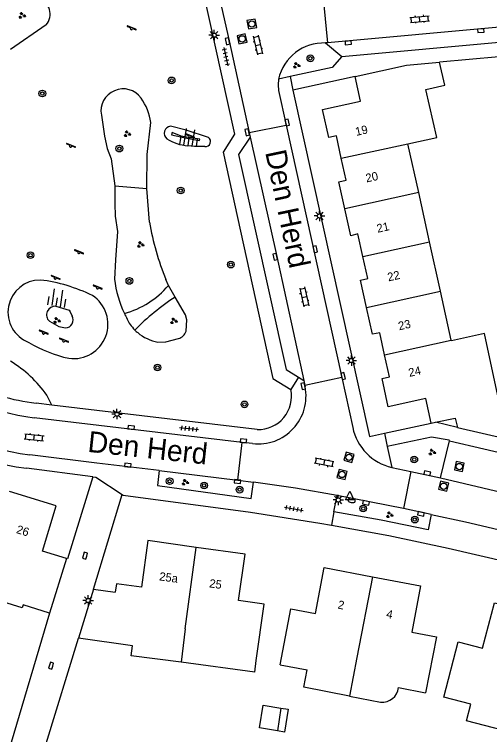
# Model space of a CAD drawing. Extents: x 137999 to 141000, y 397500 to 400501.
# Drawn here: x 138697.1 to 138753.7, y 400121.4 to 400207.3 of the extents above; entities that cross this region are included whole.
import ezdxf

# ---------------------------------------------------------------- set-up
doc = ezdxf.new("R2010")
doc.units = 0
for name, color, linetype in [('gg-afsc-erfafscheiding', 7, 'Continuous'), ('gg-afsc-muur', 7, 'Continuous'), ('gg-anno-huisnummerreeks BGT', 7, 'Continuous'), ('gg-anno-openbare ruimte label', 7, 'Continuous'), ('gg-bbg-gedigitaliseerde bebouwing', 7, 'Continuous'), ('gg-bbg-gedigitaliseerde bijgebouw', 7, 'Continuous'), ('gg-bbg-hoofdgebouw', 7, 'Continuous'), ('gg-bbg-luifel en loopbrug', 7, 'Continuous'), ('gg-bbg-tussenscheiding', 7, 'Continuous'), ('gg-knt-bovenkant onderkant talud', 7, 'Continuous'), ('gg-knt-onverhard', 7, 'Continuous'), ('gg-knt-verharding', 7, 'Continuous'), ('gg-knt-verharding nz', 7, 'Continuous'), ('gt-grn-groengrens', 7, 'Continuous'), ('gt-grn-weggrens', 7, 'Continuous'), ('gt-symb-boom', 7, 'Continuous'), ('gt-symb-brandkraan', 7, 'Continuous'), ('gt-symb-groenvak', 7, 'Continuous'), ('gt-symb-klinker verharding', 7, 'Continuous'), ('gt-symb-kolk', 7, 'Continuous'), ('gt-symb-lichtmast', 7, 'Continuous'), ('gt-symb-rioolschacht', 7, 'Continuous'), ('gt-symb-speelvoorziening', 7, 'Continuous'), ('gt-symb-talud symbool', 7, 'Continuous'), ('gt-symb-tegel verharding', 7, 'Continuous'), ('gt-symb-waterafsluiter', 7, 'Continuous')]:
    doc.layers.add(name, color=color, linetype=linetype)

# ---------------------------------------------------------------- blocks, each defined once
blk = doc.blocks.new('gt0-KOLK')
at = {"layer": 'gt-symb-kolk'}
blk.add_lwpolyline([(0, 0), (0.375, 0), (0.375, 0.4), (-0.375, 0.4), (-0.375, 0), (0, 0)], dxfattribs=at)
blk = doc.blocks.new('gt0-KL1')
at = {"layer": 'gt-symb-klinker verharding'}
for p, q in [((-1.15, 0.3), (1.15, 0.3)), ((-1, -0.3), (-1, 0.3)), ((-0.5, 0.3), (-0.5, 0.45)), ((0, -0.3), (0, 0.3)), ((0.5, 0.3), (0.5, 0.45)), ((1, -0.3), (1, 0.3)), ((-1.15, -0.3), (1.15, -0.3)), ((-0.5, -0.45), (-0.5, -0.3)), ((0.5, -0.45), (0.5, -0.3))]:
    blk.add_line(p, q, dxfattribs=at)
blk = doc.blocks.new('gt0-GRVAK')
at = {"layer": 'gt-symb-groenvak'}
for p, q in [((-0.11, 0.189), (-0.228, 0.24)), ((-0.182, 0.153), (0.088, 0.153)), ((-0.091, 0.211), (-0.156, 0.322)), ((-0.047, 0.214), (-0.047, 0.393)), ((-0.004, 0.211), (0.061, 0.322)), ((0.015, 0.189), (0.133, 0.24)), ((0.262, -0.052), (0.197, 0.059)), ((0.305, -0.049), (0.305, 0.13)), ((0.349, -0.052), (0.414, 0.059)), ((-0.245, -0.228), (-0.363, -0.177)), ((-0.318, -0.264), (-0.047, -0.264)), ((-0.226, -0.206), (-0.291, -0.095)), ((-0.183, -0.203), (-0.183, -0.024)), ((-0.139, -0.206), (-0.074, -0.095)), ((-0.12, -0.228), (-0.002, -0.177)), ((0.243, -0.074), (0.125, -0.023)), ((0.17, -0.11), (0.441, -0.11)), ((0.368, -0.074), (0.486, -0.023))]:
    blk.add_line(p, q, dxfattribs=at)
blk = doc.blocks.new('gt0-BOOM')
at = {"layer": 'gt-symb-boom'}
for radius in [0.4, 0.2]:
    blk.add_circle((0, 0), radius, dxfattribs=at)
blk = doc.blocks.new('gt0-RS')
at = {"layer": 'gt-symb-rioolschacht'}
blk.add_lwpolyline([(-0.5, -0.5), (0.5, -0.5), (0.5, 0.5), (-0.5, 0.5)], close=True, dxfattribs=at)
blk.add_circle((0, 0), 0.375, dxfattribs=at)
blk = doc.blocks.new('gt0-TEG1')
at = {"layer": 'gt-symb-tegel verharding'}
for p, q in [((-1.125, 0), (1.125, 0)), ((-0.9, -0.25), (-0.9, 0.25)), ((-0.45, -0.25), (-0.45, 0.25)), ((0, -0.25), (0, 0.25)), ((0.45, -0.25), (0.45, 0.25)), ((0.9, -0.25), (0.9, 0.25))]:
    blk.add_line(p, q, dxfattribs=at)
blk = doc.blocks.new('gt0-LMAST')
at = {"layer": 'gt-symb-lichtmast'}
for p, q in [((-0.182, 0.173), (-0.447, 0.438)), ((-0.005, 0.246), (-0.005, 0.621)), ((0.172, 0.173), (0.437, 0.438)), ((-0.255, -0.004), (-0.63, -0.004)), ((-0.182, -0.181), (-0.447, -0.446)), ((-0.005, -0.254), (-0.005, -0.629)), ((0.437, -0.446), (0.172, -0.181)), ((0.245, -0.004), (0.62, -0.004))]:
    blk.add_line(p, q, dxfattribs=at)
blk.add_circle((-0.005, -0.004), 0.25, dxfattribs=at)
blk = doc.blocks.new('gt0-TALUD_1')
at = {"layer": 'gt-symb-talud symbool'}
for p, q in [((-1, -1), (-1, 0)), ((-0.5, -2), (-0.5, 0)), ((0, -1), (0, 0)), ((0.5, -2), (0.5, 0)), ((1, -1), (1, 0))]:
    blk.add_line(p, q, dxfattribs=at)
blk = doc.blocks.new('gt0-SV')
at = {"layer": 'gt-symb-speelvoorziening'}
for p, q in [((-0.477, 0.255), (-0.08, 0.096)), ((0.542, -0.076), (-0.449, 0.324)), ((0.125, 0.014), (0.515, -0.143))]:
    blk.add_line(p, q, dxfattribs=at)
for centre, radius, start, end in [((-0.466, 0.291), 0.0369, 63.6251, 252.66016), ((-0.002, -0.005), 0.128, 127.68665, 8.59861), ((0.531, -0.111), 0.0363, 243.50852, 72.54358)]:
    blk.add_arc(centre, radius, start, end, dxfattribs=at)
blk = doc.blocks.new('gt0-BR')
at = {"layer": 'gt-symb-brandkraan'}
for centre, radius, start, end in [((-0.244, 0), 0.206, 107.56694, 252.43307), ((0.599, -2.664), 3, 106.89205, 107.56694), ((0, -0.691), 0.938, 73.10799, 106.89205), ((-0.599, -2.664), 3, 72.43309, 73.10799), ((0.244, 0), 0.206, 287.56695, 72.43309), ((0.599, 2.664), 3, 252.43307, 253.10797), ((0, 0.691), 0.938, 253.10797, 286.89206), ((-0.599, 2.664), 3, 286.89206, 287.56695)]:
    blk.add_arc(centre, radius, start, end, dxfattribs=at)
blk = doc.blocks.new('gt0-WAFSL')
at = {"layer": 'gt-symb-waterafsluiter'}
for p, q in [((-0.5, -0.333), (0, 0.667)), ((0, 0.667), (0.5, -0.333)), ((0.5, -0.333), (-0.5, -0.333))]:
    blk.add_line(p, q, dxfattribs=at)

msp = doc.modelspace()

# ---------------------------------------------------------------- linework, layer by layer
at = {"layer": 'gg-afsc-erfafscheiding'}
msp.add_line((138754.776, 400202.199), (138747.718, 400201.559), dxfattribs=at)
at = {"layer": 'gg-afsc-muur'}
msp.add_line((138701.242, 400135.88), (138696.669, 400120.442), dxfattribs=at)
at = {"layer": 'gg-bbg-gedigitaliseerde bebouwing'}
for p, q in [((138745.227, 400185.998), (138743.94, 400191.837)), ((138746.521, 400180.128), (138745.227, 400185.998)), ((138747.814, 400174.259), (138746.521, 400180.128)), ((138749.104, 400168.409), (138747.814, 400174.259)), ((138753.06, 400169.206), (138749.12, 400168.337)), ((138749.12, 400168.337), (138749.104, 400168.409)), ((138697.995, 400136.486), (138692.692, 400138.124)), ((138716.918, 400129.999), (138710.97, 400130.786)), ((138725.695, 400128.838), (138716.918, 400129.999)), ((138728.713, 400129.705), (138731.931, 400129.085)), ((138742.818, 400126.98), (138746.052, 400126.354)), ((138736.979, 400125.981), (138740.694, 400125.262)), ((138751.433, 400125.018), (138748.244, 400125.859))]:
    msp.add_line(p, q, dxfattribs=at)
for points in [[(138736.979, 400125.981), (138731.534, 400127.034), (138731.931, 400129.085)], [(138756.787, 400123.536), (138756.282, 400121.62), (138750.91, 400123.037), (138751.433, 400125.018)]]:
    msp.add_lwpolyline(points, dxfattribs=at)
msp.add_arc((138740.891, 400127.19), 1.938, 264.16544, 353.76997, dxfattribs=at)
at = {"layer": 'gg-bbg-gedigitaliseerde bijgebouw'}
for p, q in [((138728.82, 400124.551), (138728.384, 400121.828)), ((138728.384, 400121.828), (138726.241, 400122.172))]:
    msp.add_line(p, q, dxfattribs=at)
msp.add_lwpolyline([(138726.241, 400122.172), (138726.677, 400124.894), (138728.82, 400124.551)], dxfattribs=at)
at = {"layer": 'gg-bbg-hoofdgebouw'}
for p, q in [((138737.641, 400199.852), (138743.794, 400201.203)), ((138743.794, 400201.203), (138747.718, 400201.559)), ((138736.583, 400187.475), (138736.001, 400190.115)), ((138738.588, 400178.387), (138737.993, 400181.085)), ((138739.168, 400175.759), (138738.588, 400178.387)), ((138741.173, 400166.668), (138740.592, 400169.304)), ((138755.731, 400156.662), (138753.06, 400169.206)), ((138746.735, 400158.531), (138747.224, 400158.631)), ((138749.851, 400158.015), (138755.731, 400156.662)), ((138703.253, 400142.385), (138701.242, 400135.88)), ((138706.484, 400138.708), (138704.694, 400132.877)), ((138706.484, 400138.708), (138709.077, 400138.355)), ((138698.106, 400136.849), (138697.995, 400136.486)), ((138701.242, 400135.88), (138698.106, 400136.849)), ((138725.695, 400128.838), (138725.881, 400130.203))]:
    msp.add_line(p, q, dxfattribs=at)
for points in [[(138743.94, 400191.837), (138747.371, 400192.593), (138746.084, 400198.3), (138748.338, 400198.808), (138747.718, 400201.559)], [(138736.001, 400190.115), (138735.418, 400192.756), (138734.536, 400192.56), (138733.784, 400195.929), (138738.276, 400196.921), (138737.641, 400199.852)], [(138736.414, 400184.063), (138735.705, 400187.279), (138736.583, 400187.475)], [(138737.993, 400181.085), (138737.126, 400180.834), (138736.414, 400184.063)], [(138739.003, 400172.325), (138738.287, 400175.571), (138739.168, 400175.759)], [(138740.592, 400169.304), (138739.712, 400169.113), (138739.003, 400172.325)], [(138746.735, 400158.531), (138746.076, 400161.445), (138741.601, 400160.478), (138740.862, 400163.85), (138741.752, 400164.043), (138741.173, 400166.668)], [(138747.224, 400158.631), (138749.587, 400159.116), (138749.851, 400158.015)], [(138703.253, 400142.385), (138700.402, 400143.259), (138702.047, 400148.646), (138696.457, 400150.371)], [(138718.721, 400143.7), (138712.94, 400144.508), (138712.187, 400138.955), (138709.212, 400139.346), (138709.077, 400138.355)], [(138725.881, 400130.203), (138726.801, 400136.953), (138723.759, 400137.352), (138724.546, 400142.886), (138718.721, 400143.7)], [(138728.713, 400129.705), (138729.976, 400136.387), (138732.922, 400135.83), (138733.964, 400141.305), (138739.731, 400140.2)], [(138739.731, 400140.2), (138745.463, 400139.102), (138744.423, 400133.61), (138747.347, 400133.022), (138746.052, 400126.354)], [(138748.244, 400125.859), (138749.936, 400132.45), (138752.829, 400131.69), (138754.251, 400137.095), (138759.901, 400135.634)], [(138710.97, 400130.786), (138711.137, 400131.974), (138704.694, 400132.877)]]:
    msp.add_lwpolyline(points, dxfattribs=at)
at = {"layer": 'gg-bbg-luifel en loopbrug'}
msp.add_lwpolyline([(138728.82, 400124.551), (138729.68, 400124.413), (138729.243, 400121.69), (138728.384, 400121.828)], dxfattribs=at)
at = {"layer": 'gg-bbg-tussenscheiding'}
for p, q in [((138736.001, 400190.115), (138743.94, 400191.837)), ((138745.227, 400185.998), (138736.414, 400184.063)), ((138738.588, 400178.387), (138746.521, 400180.128)), ((138739.003, 400172.325), (138747.814, 400174.259)), ((138741.173, 400166.668), (138749.104, 400168.409)), ((138717.399, 400133.996), (138718.721, 400143.7)), ((138739.731, 400140.2), (138737.87, 400130.585)), ((138717.399, 400133.996), (138716.918, 400129.999)), ((138737.87, 400130.585), (138736.979, 400125.981))]:
    msp.add_line(p, q, dxfattribs=at)
at = {"layer": 'gg-knt-bovenkant onderkant talud'}
for points in [[(138720.174, 400192.587), (138717.503, 400193.467), (138715.67, 400193.924)], [(138719.092, 400192.227), (138719.132, 400192.375), (138717.745, 400192.589), (138716.906, 400192.735), (138715.869, 400193.191), (138715.784, 400192.911), (138717.787, 400192.437), (138719.092, 400192.227)], [(138719.761, 400191.505), (138718.504, 400191.509), (138717.712, 400191.595)], [(138701.996, 400172.463), (138703.59, 400171.983), (138703.712, 400171.776), (138703.936, 400171.29)], [(138701.218, 400170.662), (138702.362, 400170.052), (138703.135, 400169.865)]]:
    msp.add_lwpolyline(points, dxfattribs=at)
for centre, radius, start, end in [((138715.743, 400193.08), 0.847, 94.9761, 232.26531), ((138719.843, 400192.094), 0.594, 262.08283, 56.1334), ((138718.087, 400196.941), 5.359, 237.72256, 265.98908), ((138700.131, 400171.739), 3.845, 89.74856, 249.17307), ((138697.732, 400156.186), 19.548, 63.8361, 82.89935), ((138704.106, 400170.308), 4.093, 262.11832, 56.74608), ((138701.914, 400171.43), 1.037, 85.48568, 227.78735), ((138703.11, 400170.817), 0.952, 271.52429, 29.79457), ((138706.958, 400181.863), 15.979, 239.15109, 257.66822)]:
    msp.add_arc(centre, radius, start, end, dxfattribs=at)
at = {"layer": 'gg-knt-onverhard'}
for centre, radius, start, end in [((138707.339, 400181.827), 10.617, 285.36097, 319.51659), ((138731.571, 400149.947), 28.16, 123.02942, 135.70373)]:
    msp.add_arc(centre, radius, start, end, dxfattribs=at)
at = {"layer": 'gg-knt-verharding'}
for p, q in [((138733.914, 400208.347), (138734.362, 400203.864)), ((138734.127, 400203.843), (138736.063, 400202.241)), ((138729.91, 400199.837), (138728.532, 400199.535)), ((138737.641, 400199.852), (138730.249, 400198.23)), ((138725.015, 400193.154), (138729.433, 400194.044)), ((138729.433, 400194.044), (138736.054, 400163.969)), ((138725.015, 400193.154), (138725.129, 400192.628)), ((138730.892, 400164.002), (138731.541, 400163.597)), ((138731.541, 400163.597), (138731.659, 400163.01)), ((138736.054, 400163.969), (138731.659, 400163.01)), ((138736.054, 400163.969), (138737.367, 400158.005)), ((138731.659, 400163.01), (138731.69, 400162.855)), ((138701.503, 400160.667), (138699.626, 400160.89)), ((138725.994, 400157.758), (138701.503, 400160.667)), ((138724.178, 400156.223), (138699.416, 400159.167)), ((138741.135, 400157.317), (138746.735, 400158.531)), ((138749.851, 400158.015), (138747.224, 400158.631)), ((138723.677, 400151.722), (138724.178, 400156.223)), ((138725.431, 400156.074), (138724.178, 400156.223)), ((138741.482, 400155.717), (138742.035, 400153.226)), ((138747.814, 400151.994), (138748.889, 400156.39)), ((138706.391, 400152.106), (138698.487, 400153.132)), ((138742.035, 400153.226), (138744.288, 400152.746)), ((138714.283, 400152.856), (138723.677, 400151.722)), ((138744.288, 400152.746), (138743.402, 400148.329)), ((138744.288, 400152.746), (138747.814, 400151.994)), ((138723.677, 400151.722), (138725.54, 400151.497)), ((138706.484, 400138.708), (138709.902, 400150)), ((138735.128, 400147.96), (138735.496, 400149.895)), ((138743.402, 400148.329), (138735.496, 400149.895)), ((138746.702, 400147.642), (138743.402, 400148.329)), ((138700.835, 400120.32), (138704.694, 400132.877))]:
    msp.add_line(p, q, dxfattribs=at)
for points in [[(138712.968, 400239.909), (138711.511, 400237.773), (138716.524, 400215.206), (138718.674, 400213.865), (138723.278, 400192.965), (138721.923, 400190.822), (138727.858, 400163.841), (138729.986, 400162.548)], [(138720.357, 400214.28), (138722.646, 400204.091), (138725.015, 400193.154)], [(138736.063, 400202.241), (138755.693, 400204.015), (138757.309, 400205.943)], [(138736.063, 400202.241), (138734.903, 400200.931), (138729.91, 400199.837)], [(138728.532, 400199.535), (138728.477, 400198.852), (138728.525, 400198.168), (138729.433, 400194.044)], [(138730.249, 400198.23), (138739.35, 400156.93), (138741.135, 400157.317)], [(138725.129, 400192.628), (138723.766, 400190.54), (138729.424, 400164.916), (138730.892, 400164.002)], [(138748.889, 400156.39), (138748.842, 400156.485), (138746.765, 400156.864), (138741.482, 400155.717)], [(138748.889, 400156.39), (138761.158, 400153.543), (138760.162, 400149.051)], [(138714.283, 400152.856), (138706.883, 400153.727), (138698.899, 400154.734)], [(138714.283, 400152.856), (138714.091, 400151.084), (138725.275, 400149.535), (138725.54, 400151.497)], [(138706.391, 400152.106), (138703.381, 400142.333), (138703.253, 400142.385)], [(138706.391, 400152.106), (138706.742, 400152.061), (138709.902, 400150)], [(138735.496, 400149.895), (138730.563, 400150.758), (138725.54, 400151.497)], [(138709.902, 400150), (138709.998, 400149.937), (138725.2, 400147.906), (138733.446, 400146.6), (138734.849, 400146.345)], [(138746.702, 400147.642), (138746.348, 400145.789), (138740.749, 400146.93), (138735.128, 400147.96)], [(138746.702, 400147.642), (138750.822, 400146.743), (138756.715, 400145.365)], [(138734.849, 400146.345), (138741.66, 400145.105), (138748.726, 400143.614), (138755.761, 400141.98), (138761.063, 400140.669), (138766.342, 400139.267), (138771.015, 400137.945), (138775.667, 400136.548), (138781.082, 400134.842), (138786.476, 400133.073), (138791.35, 400131.392)]]:
    msp.add_lwpolyline(points, dxfattribs=at)
for centre, radius, start, end in [((138733.92, 400198.324), 5.523, 87.85519, 167.33542), ((138702.379, 400183.987), 24.997, 191.97954, 263.19183), ((138702.513, 400184.175), 31.303, 192.67842, 262.61028), ((138702.62, 400184.248), 29.747, 192.52237, 262.81457), ((138702.375, 400184.032), 23.305, 242.24323, 263.22672), ((138726.102, 400161.734), 5.699, 263.23812, 11.34661), ((138726.111, 400161.719), 3.963, 268.31108, 12.07307), ((138743.427, 400159.255), 6.188, 191.65436, 256.99928)]:
    msp.add_arc(centre, radius, start, end, dxfattribs=at)
at = {"layer": 'gg-knt-verharding nz'}
for p, q in [((138757.309, 400205.943), (138734.362, 400203.864)), ((138734.362, 400203.864), (138734.127, 400203.843)), ((138747.814, 400151.994), (138760.162, 400149.051))]:
    msp.add_line(p, q, dxfattribs=at)
msp.add_lwpolyline([(138725.129, 400192.628), (138728.312, 400178.384), (138731.541, 400163.597)], dxfattribs=at)
at = {"layer": 'gt-grn-groengrens'}
for p, q in [((138700.852, 400206.013), (138696.585, 400203.077)), ((138709.006, 400186.801), (138712.839, 400186.495)), ((138713.134, 400182.472), (138712.839, 400186.495)), ((138716.222, 400173.556), (138715.415, 400174.934)), ((138701.503, 400160.667), (138700.923, 400161.837))]:
    msp.add_line(p, q, dxfattribs=at)
for points in [[(138707.413, 400195.254), (138707.791, 400192.751), (138708.108, 400191.266), (138708.584, 400190.049), (138709.006, 400186.801)], [(138712.839, 400186.495), (138712.881, 400190.533), (138713.31, 400194.353)], [(138709.006, 400186.801), (138709.016, 400184.72), (138709.049, 400183.179), (138709.322, 400181.358), (138709.084, 400178.001), (138708.981, 400175.683)], [(138715.415, 400174.934), (138715.366, 400175.018), (138715.099, 400175.661)], [(138717.504, 400169.476), (138717.61, 400170.816), (138717.459, 400171.443), (138716.222, 400173.556)], [(138714.135, 400168.184), (138715.108, 400168.211), (138716.604, 400168.595)]]:
    msp.add_lwpolyline(points, dxfattribs=at)
for centre, radius, start, end in [((138699.294, 400207.298), 2.02, 320.48124, 70.77795), ((138710.009, 400195.733), 2.64, 35.99628, 190.46226), ((138706.683, 400193.417), 6.692, 8.03609, 35.30369), ((138747.252, 400188.626), 34.668, 190.22505, 201.96107), ((138722.538, 400177.346), 13.659, 186.99419, 204.92987), ((138722.497, 400177.325), 13.612, 204.92002, 211.08215), ((138715.186, 400173.378), 5.328, 215.33257, 224.96719), ((138715.326, 400173.561), 5.557, 225.28135, 229.93193), ((138715.094, 400173.31), 5.215, 230.10617, 259.40604), ((138716.136, 400169.974), 1.456, 288.7659, 340.01167), ((138689.288, 400153.712), 14.192, 34.92784, 59.08409)]:
    msp.add_arc(centre, radius, start, end, dxfattribs=at)
at = {"layer": 'gt-grn-weggrens'}
for p, q in [((138729.91, 400199.837), (138730.249, 400198.23)), ((138730.892, 400164.002), (138729.986, 400162.548)), ((138741.135, 400157.317), (138741.482, 400155.717)), ((138735.128, 400147.96), (138734.849, 400146.345))]:
    msp.add_line(p, q, dxfattribs=at)

# ---------------------------------------------------------------- block references
at = {"layer": 'gt-symb-boom'}
for p in [(138732.322, 400202.015), (138715.786, 400199.388), (138700.38, 400197.815), (138709.558, 400191.251), (138716.866, 400186.252), (138698.969, 400178.537), (138722.843, 400177.42), (138710.75, 400175.471), (138714.102, 400165.149), (138724.472, 400160.757), (138744.704, 400154.181), (138715.551, 400151.592), (138719.661, 400151.087), (138723.885, 400150.587), (138738.62, 400148.342), (138744.766, 400147.015)]:
    msp.add_blockref('gt0-BOOM', p, dxfattribs=at)
at = {"layer": 'gt-symb-brandkraan', "rotation": -11.950647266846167}
msp.add_blockref('gt0-BR', (138737.233, 400149.296), dxfattribs=at)
at = {"layer": 'gt-symb-groenvak'}
for p in [(138697.948, 400207.122), (138730.657, 400201.172), (138710.486, 400193), (138712.07, 400179.802), (138702.089, 400170.755), (138716.03, 400170.696), (138746.819, 400155.046), (138717.393, 400151.46), (138741.74, 400147.574)]:
    msp.add_blockref('gt0-GRVAK', p, dxfattribs=at)
at = {"layer": 'gt-symb-klinker verharding'}
for p, rotation in [((138745.356, 400206.689), 5.106241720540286), ((138726.06, 400203.6), -77.5209281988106), ((138731.592, 400173.571), -77.52092819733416), ((138699.409, 400156.826), -6.890548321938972), ((138733.948, 400153.81), 168.99333582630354)]:
    msp.add_blockref('gt0-KL1', p, dxfattribs=dict(at, rotation=rotation))
at = {"layer": 'gt-symb-kolk'}
for p, rotation in [((138752.62, 400205.517), -174.72259391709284), ((138722.646, 400204.091), 102.64685349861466), ((138736.824, 400204.076), -174.83669318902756), ((138729.37, 400194.313), -77.58922528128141), ((138724.998, 400193.241), 102.24285957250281), ((138732.703, 400179.208), -77.64517308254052), ((138728.312, 400178.384), 102.59095061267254), ((138736.017, 400164.09), -77.46497664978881), ((138731.668, 400162.964), 101.36613785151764), ((138710.952, 400157.788), -6.7767828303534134), ((138724.311, 400156.206), -6.833672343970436), ((138710.544, 400153.315), -7.004259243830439), ((138746.208, 400152.35), -12.479071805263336), ((138723.671, 400151.746), 173.28012011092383), ((138738.993, 400149.203), 168.75747429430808), ((138745.532, 400147.907), 168.81367070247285), ((138705.664, 400142.673), 73.9208276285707), ((138701.616, 400129.531), 73.08678228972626)]:
    msp.add_blockref('gt0-KOLK', p, dxfattribs=dict(at, rotation=rotation))
at = {"layer": 'gt-symb-lichtmast'}
for p in [(138720.853, 400204.777), (138733.42, 400183.22), (138737.213, 400165.986), (138709.278, 400159.602), (138735.651, 400149.358), (138705.851, 400137.367)]:
    msp.add_blockref('gt0-LMAST', p, dxfattribs=at)
at = {"layer": 'gt-symb-rioolschacht'}
for p, rotation in [((138725.346, 400206.101), -80.27403432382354), ((138724.192, 400204.335), -77.29726808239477), ((138736.926, 400154.443), -16.984732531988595), ((138750.071, 400153.342), -11.826703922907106), ((138736.099, 400152.397), -15.008913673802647), ((138748.209, 400150.997), -13.883418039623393)]:
    msp.add_blockref('gt0-RS', p, dxfattribs=dict(at, rotation=rotation))
at = {"layer": 'gt-symb-speelvoorziening'}
for p in [(138710.99, 400205.557), (138717.953, 400192.697), (138703.751, 400191.551), (138704.724, 400178.859), (138701.921, 400175.811), (138706.953, 400174.653), (138700.522, 400169.264), (138702.926, 400168.328)]:
    msp.add_blockref('gt0-SV', p, dxfattribs=at)
at = {"layer": 'gt-symb-talud symbool'}
for p, xscale, yscale, rotation in [((138717.712, 400191.595), 1.0004179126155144, 1.0004179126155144, 171.72410717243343), ((138701.996, 400172.463), 1.0004608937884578, 1.000460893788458, 171.3191494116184)]:
    msp.add_blockref('gt0-TALUD_1', p, dxfattribs=dict(at, xscale=xscale, yscale=yscale, rotation=rotation))
at = {"layer": 'gt-symb-tegel verharding'}
for p, rotation in [((138722.258, 400202.207), -78.04935273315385), ((138717.854, 400157.853), 174.03296237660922), ((138730.365, 400148.307), -10.0179344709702)]:
    msp.add_blockref('gt0-TEG1', p, dxfattribs=dict(at, rotation=rotation))
at = {"layer": 'gt-symb-waterafsluiter'}
msp.add_blockref('gt0-WAFSL', (138737.014, 400149.72), dxfattribs=at)

# ---------------------------------------------------------------- texts
at = {"layer": 'gg-anno-huisnummerreeks BGT'}
for s, rotation, p in [('19', 12.6, (138737.789, 400192.762)), ('20', 12.4, (138739.019, 400187.215)), ('21', 12.4, (138740.342, 400181.212)), ('22', 12.4, (138741.621, 400175.415)), ('23', 12.5, (138742.908, 400169.585)), ('24', 12.4, (138744.123, 400164.025)), ('26', 342.9, (138697.199, 400145.431)), ('25a', 352.1, (138714.265, 400139.778)), ('25', 352.1, (138720.222, 400138.946)), ('2', 349.2, (138735.529, 400136.423)), ('4', 349.2, (138741.31, 400135.316))]:
    msp.add_text(s, height=1, rotation=rotation, dxfattribs=at).set_placement(p)
at = {"layer": 'gg-anno-openbare ruimte label'}
for rotation, p in [(281.9, (138726.926, 400190.831)), (353.9, (138705.706, 400155.102))]:
    msp.add_text('Den Herd', height=2.5, rotation=rotation, dxfattribs=at).set_placement(p)

doc.saveas('drawing.dxf')
